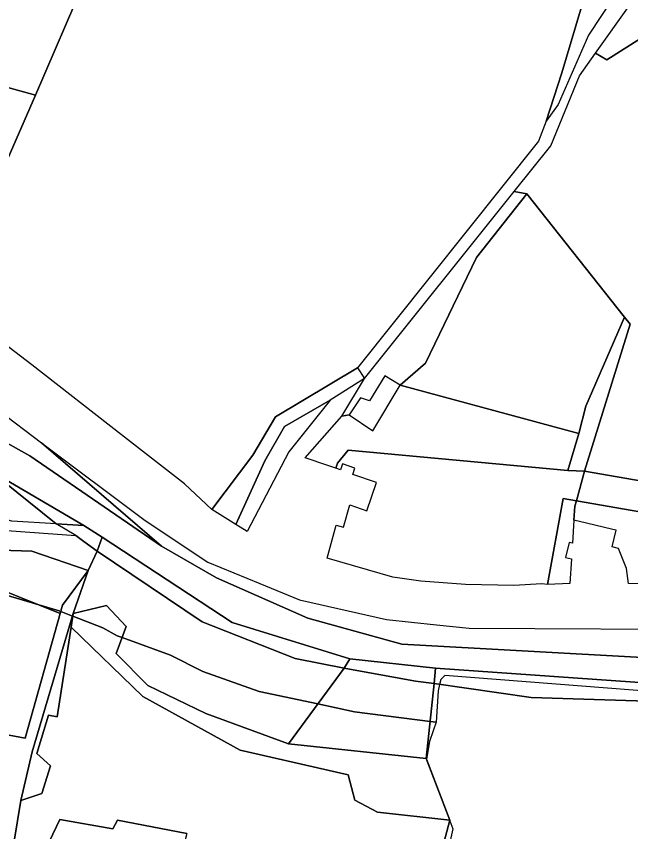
# Model space of a CAD drawing. Extents: x -477304 to -465429, y -1159113 to -1149210.
# Drawn here: x -471066.6 to -470904.7, y -1153796.8 to -1153582 of the extents above; entities that cross this region are included whole.
import ezdxf

# ---------------------------------------------------------------- set-up
doc = ezdxf.new("R2010")
doc.units = 0
for name, color, linetype in [('BPEJ_s', 7, 'Continuous'), ('PUPFL_s', 7, 'Continuous'), ('trav_porost_s', 7, 'Continuous'), ('voda_s', 7, 'Continuous'), ('zahrada_s', 7, 'Continuous')]:
    doc.layers.add(name, color=color, linetype=linetype)

msp = doc.modelspace()

# ---------------------------------------------------------------- linework, layer by layer
at = {"layer": 'BPEJ_s'}
for points in [[(-471074.01, -1153733.05), (-471060.68, -1153736.99), (-471055.31, -1153738.58), (-471054.89, -1153738.74), (-471051.79, -1153739.95), (-471051.7, -1153739.98), (-471043.83, -1153743.04), (-471040, -1153745.17), (-471038.71, -1153745.63), (-471025.97, -1153750.27), (-471017.47, -1153754.52), (-471002.59, -1153759.83), (-470987.12, -1153763.11), (-470977.51, -1153765.15), (-470957.55, -1153767.73), (-470955.93, -1153767.94)], [(-470861.25, -1153762.81), (-470953.71, -1153755.58), (-470954.77, -1153756.64), (-470955.05, -1153757.97), (-470955.41, -1153759.62), (-470955.93, -1153767.94), (-470957.55, -1153767.73), (-470977.51, -1153765.15), (-470987.12, -1153763.11), (-471002.59, -1153759.83), (-471017.47, -1153754.52), (-471025.97, -1153750.27), (-471038.71, -1153745.63), (-471040, -1153745.17), (-471043.83, -1153743.04), (-471051.7, -1153739.98), (-471051.79, -1153739.95), (-471054.89, -1153738.74), (-471055.31, -1153738.58), (-471060.68, -1153736.99), (-471074.01, -1153733.05)], [(-470861.25, -1153762.81), (-470953.71, -1153755.58), (-470954.77, -1153756.64), (-470955.05, -1153757.97), (-470955.41, -1153759.62), (-470955.93, -1153767.94), (-470956.73, -1153770.17), (-470957.75, -1153773.01), (-470958.52, -1153777.65), (-470952.36, -1153793.76), (-470952.39, -1153793.89), (-470951.58, -1153795.97), (-470968.72, -1153873.08), (-470941.8, -1153881.84), (-470941.35, -1153882), (-470935.85, -1153883.96), (-470934.58, -1153885.02), (-470934.63, -1153885.59), (-470934.68, -1153886.26), (-470933.79, -1153886.53), (-470944.35, -1153938.55), (-470958.83, -1154009.61), (-470940.38, -1154015.58), (-470868.93, -1154038.48)], [(-470955.93, -1153767.94), (-470956.73, -1153770.17), (-470957.75, -1153773.01), (-470958.52, -1153777.65), (-470952.36, -1153793.76), (-470952.39, -1153793.89), (-470951.58, -1153795.97), (-470968.72, -1153873.08), (-470941.8, -1153881.84), (-470941.35, -1153882), (-470935.85, -1153883.96), (-470934.58, -1153885.02), (-470934.63, -1153885.59), (-470934.68, -1153886.26), (-470933.79, -1153886.53), (-470944.35, -1153938.55), (-470958.83, -1154009.61), (-470940.38, -1154015.58), (-470868.93, -1154038.48)]]:
    msp.add_lwpolyline(points, dxfattribs=at)
at = {"layer": 'PUPFL_s'}
for points in [[(-471045.24, -1153722.89), (-471047.67, -1153727.98), (-471062.46, -1153722.83), (-471087.44, -1153722.09), (-471095.24, -1153720.84), (-471069.07, -1153717.39), (-471050.9, -1153718.74), (-471048.82, -1153720.34)], [(-471062.46, -1153722.83), (-471047.67, -1153727.98), (-471054.42, -1153737.07), (-471055.03, -1153739.25), (-471076.91, -1153730.5), (-471109.26, -1153723.32), (-471107.74, -1153722.49), (-471095.24, -1153720.84), (-471087.44, -1153722.09)], [(-470994.91, -1153773.64), (-471016.67, -1153765.66), (-471031.91, -1153758.2), (-471040.24, -1153749.81), (-471037.65, -1153742.72), (-471042.83, -1153737.13), (-471051.59, -1153739.28), (-471047.67, -1153727.98), (-471045.24, -1153722.89), (-471017.62, -1153741.43), (-470993.09, -1153751.1), (-470980.17, -1153753.71)], [(-470994.91, -1153773.64), (-470980.17, -1153753.71), (-470961.39, -1153757.07), (-470956.5, -1153757.76), (-470958.58, -1153777.48)]]:
    msp.add_lwpolyline(points, close=True, dxfattribs=at)
msp.add_lwpolyline([(-470885.63, -1153906.46), (-470908.33, -1153892.69), (-470969.61, -1153872.85), (-470963.64, -1153844.81), (-470957.37, -1153820.23), (-470955.43, -1153805.34), (-470952.36, -1153793.76), (-470958.58, -1153777.48), (-470956.5, -1153757.76), (-470930.96, -1153761.38), (-470858.8, -1153763.65)], dxfattribs=at)
at = {"layer": 'trav_porost_s'}
for points in [[(-470896.51, -1153567.1), (-470880.66, -1153545.1), (-470870.6, -1153549.05), (-470874.35, -1153558.31), (-470856.01, -1153566.04), (-470848.29, -1153547.56), (-470863.08, -1153541.69), (-470840.09, -1153531.92), (-470835.14, -1153525.92), (-470847.62, -1153555.78), (-470859.76, -1153584.85), (-470889.65, -1153579.9), (-470910.96, -1153593.43), (-470913.98, -1153591.66)], [(-470910.96, -1153593.43), (-470889.65, -1153579.9), (-470859.76, -1153584.85), (-470847.62, -1153555.78), (-470845.41, -1153556.49), (-470854.03, -1153581.77), (-470848.02, -1153584.08), (-470893.07, -1153705.92), (-470916.86, -1153701.78), (-470904.84, -1153663.09), (-470906.31, -1153661.24), (-470932.1, -1153628.74), (-470935.38, -1153628.11), (-470925.74, -1153616.08), (-470918.23, -1153597.63), (-470913.98, -1153591.66)], [(-471174.77, -1153598.49), (-471175.69, -1153590.63), (-471128.14, -1153557.17), (-471048.43, -1153572.29), (-471061.57, -1153602.74), (-471134.51, -1153582.52), (-471138.19, -1153597.16), (-471166.2, -1153595.66)], [(-470922.83, -1153596.82), (-470916.69, -1153576.1), (-470916.49, -1153574.09), (-470915.18, -1153561.29), (-470902.14, -1153566.14), (-470915.82, -1153586.9), (-470923.8, -1153605.15), (-470926.99, -1153609.61)], [(-471134.51, -1153582.52), (-471061.57, -1153602.74), (-471069.6, -1153621.24), (-471095.14, -1153614.26), (-471100.14, -1153612.84), (-471139.38, -1153601.89), (-471138.19, -1153597.16)], [(-470822.23, -1153664.87), (-470824.93, -1153676.53), (-470830.57, -1153697.93), (-470835.66, -1153724.06), (-470875.46, -1153717.14), (-470887.68, -1153715.02), (-470919.03, -1153709.59), (-470916.86, -1153701.78), (-470893.07, -1153705.92), (-470848.02, -1153584.08), (-470808.28, -1153599.37), (-470803.79, -1153588.27), (-470797.76, -1153590.3), (-470820.69, -1153650.17)], [(-470975.87, -1153682.48), (-470978.89, -1153686.96), (-470980.78, -1153687.28), (-470974.84, -1153677.39), (-470935.38, -1153628.11), (-470932.1, -1153628.74), (-470945.36, -1153645.53), (-470958.76, -1153673.33), (-470965.42, -1153679.17), (-470969.53, -1153676.68), (-470973.52, -1153683.26)], [(-470932.1, -1153628.74), (-470906.31, -1153661.24), (-470916.51, -1153684.62), (-470918.42, -1153691.85), (-470965.42, -1153679.17), (-470958.76, -1153673.33), (-470945.36, -1153645.53)], [(-471008.74, -1153715.82), (-471015.11, -1153711.89), (-471004.23, -1153697.53), (-470998.31, -1153687.51), (-470976.69, -1153674.58), (-470974.84, -1153677.39), (-470983.92, -1153683.04), (-470995.89, -1153690.05), (-471001.12, -1153699.07)], [(-470979.19, -1153696.23), (-470981.94, -1153699.64), (-470982.37, -1153701), (-470984.48, -1153700.28), (-470990.48, -1153698.23), (-470980.78, -1153687.28), (-470978.89, -1153686.96), (-470972.69, -1153691.14), (-470965.42, -1153679.17), (-470918.42, -1153691.85), (-470921.28, -1153701.6)], [(-470994.75, -1153696.66), (-471005.77, -1153717.66), (-471008.74, -1153715.82), (-471001.12, -1153699.07), (-470995.89, -1153690.05), (-470983.92, -1153683.04)], [(-471093.08, -1153694.76), (-471073.77, -1153701.53), (-471056.06, -1153715.67), (-471067.77, -1153714.93), (-471134.15, -1153697.23), (-471172.11, -1153691.58), (-471158.71, -1153688.25), (-471137.14, -1153688.67), (-471128.79, -1153688.6), (-471109.33, -1153692.4)], [(-470977.91, -1153702.62), (-470977.36, -1153701.01), (-470980.67, -1153699.88), (-470981.19, -1153701.41), (-470982.37, -1153701), (-470981.94, -1153699.64), (-470979.19, -1153696.23), (-470921.28, -1153701.6), (-470916.86, -1153701.78), (-470919.03, -1153709.59), (-470922.47, -1153708.99), (-470926.6, -1153731.66), (-470928.14, -1153731.46), (-470935.5, -1153731.92), (-470948.27, -1153731.66), (-470960, -1153730.73), (-470967.34, -1153729.67), (-470984.69, -1153724.73), (-470982.31, -1153716.01), (-470980.36, -1153716.54), (-470978.75, -1153710.65), (-470974.27, -1153712.22), (-470971.71, -1153704.74)], [(-471124.94, -1153757.95), (-471118.28, -1153728.23), (-471109.26, -1153723.32), (-471076.91, -1153730.5), (-471055.03, -1153739.25), (-471064.21, -1153772.14), (-471122.36, -1153761.21), (-471122.61, -1153758.5)], [(-470958.58, -1153777.48), (-470952.36, -1153793.76), (-470971.42, -1153791.61), (-470977.39, -1153788.44), (-470979.13, -1153781.82), (-471007.58, -1153775.32), (-471033.28, -1153761.1), (-471052.15, -1153742.84), (-471051.59, -1153739.28), (-471042.83, -1153737.13), (-471037.65, -1153742.72), (-471040.24, -1153749.81), (-471031.91, -1153758.2), (-471016.67, -1153765.66), (-470994.91, -1153773.64)], [(-471052.15, -1153742.84), (-471055.84, -1153766.49), (-471058.12, -1153766.09), (-471061.2, -1153776.16), (-471057.58, -1153779.38), (-471059.86, -1153786.72), (-471065.4, -1153788.53), (-471062.43, -1153775.7), (-471051.59, -1153739.28)], [(-471041.18, -1153795.96), (-471039.95, -1153793.69), (-471021.62, -1153797.24), (-471027.5, -1153819.94), (-471042.93, -1153814.2), (-471046.44, -1153820.22), (-471064.18, -1153812.48), (-471055.14, -1153793.58)]]:
    msp.add_lwpolyline(points, close=True, dxfattribs=at)
for points in [[(-470916.69, -1153576.1), (-470922.83, -1153596.82), (-470926.99, -1153609.61), (-470929.03, -1153614.87), (-470976.69, -1153674.58), (-470998.31, -1153687.51), (-471004.23, -1153697.53), (-471015.11, -1153711.89), (-471022.28, -1153705.14), (-471038.87, -1153692.18), (-471062.48, -1153673.79), (-471084.25, -1153657.2), (-471085.63, -1153659.32), (-471086.1, -1153658.95), (-471085.64, -1153656.92), (-471078.43, -1153643.3), (-471078.06, -1153642.37), (-471069.6, -1153621.24), (-471061.57, -1153602.74), (-471048.43, -1153572.29)], [(-471122.36, -1153761.21), (-471064.21, -1153772.14), (-471055.03, -1153739.25), (-471054.42, -1153737.07), (-471047.67, -1153727.98), (-471051.59, -1153739.28), (-471062.43, -1153775.7), (-471065.4, -1153788.53), (-471069.04, -1153811)], [(-471069.04, -1153811), (-471065.4, -1153788.53), (-471059.86, -1153786.72), (-471057.58, -1153779.38), (-471061.2, -1153776.16), (-471058.12, -1153766.09), (-471055.84, -1153766.49), (-471052.15, -1153742.84), (-471033.28, -1153761.1), (-471007.58, -1153775.32), (-470979.13, -1153781.82), (-470977.39, -1153788.44), (-470971.42, -1153791.61), (-470952.36, -1153793.76), (-470955.43, -1153805.34)], [(-471021.62, -1153797.24), (-471039.95, -1153793.69), (-471041.18, -1153795.96), (-471055.14, -1153793.58), (-471064.18, -1153812.48)]]:
    msp.add_lwpolyline(points, dxfattribs=at)
at = {"layer": 'voda_s'}
for points in [[(-471353.48, -1153614.9), (-471325.21, -1153620.6), (-471299.39, -1153628.66), (-471275.08, -1153637.93), (-471246.37, -1153649.87), (-471233.19, -1153655.92), (-471220.86, -1153659.44), (-471213.97, -1153663.33), (-471206.91, -1153667.31), (-471206.25, -1153669.2), (-471200.02, -1153674.72), (-471182.21, -1153682.16), (-471145.17, -1153677.93), (-471109.51, -1153677.3), (-471095.31, -1153681.22), (-471086.67, -1153684.56), (-471062.99, -1153697.75)], [(-470862.33, -1153760.24), (-470956.18, -1153753.69), (-470978.67, -1153751.24), (-471009.74, -1153741.62), (-471043.98, -1153719.13), (-471048.79, -1153716.1), (-471073.77, -1153701.53), (-471094.05, -1153692.81), (-471114.57, -1153688.49), (-471128.79, -1153688.6), (-471149.4, -1153685.46), (-471158.71, -1153688.25), (-471195.38, -1153687.21), (-471200.56, -1153685.11), (-471210.48, -1153678.02), (-471246.1, -1153658.95), (-471246.89, -1153661.26), (-471256.52, -1153654.94), (-471300.73, -1153637.7), (-471336.24, -1153626.97), (-471354.27, -1153623.84)], [(-470868.3, -1153752.67), (-470965, -1153747.33), (-470989.75, -1153740.55), (-471013.84, -1153729.91), (-471028.35, -1153721.53), (-471059.91, -1153694.3), (-471032.64, -1153714.82), (-471016.12, -1153725.77), (-471002.4, -1153731.39), (-470991.95, -1153735.68), (-470969.01, -1153740.83), (-470955.88, -1153742.25), (-470947.29, -1153743.18), (-470878, -1153743.53)], [(-471062.99, -1153697.75), (-471028.35, -1153721.53), (-471013.84, -1153729.91), (-470989.75, -1153740.55), (-470965, -1153747.33), (-470868.3, -1153752.67)]]:
    msp.add_lwpolyline(points, dxfattribs=at)
for points in [[(-471062.99, -1153697.75), (-471086.67, -1153684.56), (-471095.31, -1153681.22), (-471093.87, -1153677.66), (-471088.67, -1153679.47), (-471071.33, -1153685.71), (-471059.91, -1153694.3), (-471028.35, -1153721.53)], [(-471056.06, -1153715.67), (-471073.77, -1153701.53), (-471048.79, -1153716.1)], [(-471048.82, -1153720.34), (-471050.9, -1153718.74), (-471056.06, -1153715.67), (-471048.79, -1153716.1), (-471043.98, -1153719.13), (-471045.24, -1153722.89)], [(-470980.17, -1153753.71), (-470993.09, -1153751.1), (-471017.62, -1153741.43), (-471045.24, -1153722.89), (-471043.98, -1153719.13), (-471009.74, -1153741.62), (-470978.67, -1153751.24)], [(-470956.5, -1153757.76), (-470961.39, -1153757.07), (-470980.17, -1153753.71), (-470978.67, -1153751.24), (-470956.18, -1153753.69)], [(-470776.34, -1153789.45), (-470820.86, -1153773.14), (-470858.8, -1153763.65), (-470930.96, -1153761.38), (-470956.5, -1153757.76), (-470956.18, -1153753.69), (-470862.33, -1153760.24), (-470772.67, -1153786.26), (-470733.54, -1153799.65)]]:
    msp.add_lwpolyline(points, close=True, dxfattribs=at)
at = {"layer": 'zahrada_s'}
for points in [[(-470904.84, -1153663.09), (-470916.86, -1153701.78), (-470921.28, -1153701.6), (-470918.42, -1153691.85), (-470916.51, -1153684.62), (-470906.31, -1153661.24)], [(-470926.6, -1153731.66), (-470922.47, -1153708.99), (-470919.03, -1153709.59), (-470919.42, -1153710.98), (-470919.66, -1153714.73), (-470920.05, -1153720.73), (-470920.92, -1153720.53), (-470921.85, -1153724.52), (-470920.32, -1153724.88), (-470920.74, -1153731.36)], [(-470887.68, -1153715.02), (-470887.94, -1153722.86), (-470888.27, -1153728.62), (-470889.3, -1153731.56), (-470905.33, -1153731.41), (-470905.85, -1153727.42), (-470907.9, -1153722.14), (-470909.61, -1153721.74), (-470908.57, -1153717.31), (-470909.4, -1153717.12), (-470916.32, -1153715.51), (-470919.66, -1153714.73), (-470919.42, -1153710.98), (-470919.03, -1153709.59)]]:
    msp.add_lwpolyline(points, close=True, dxfattribs=at)

doc.saveas('drawing.dxf')
